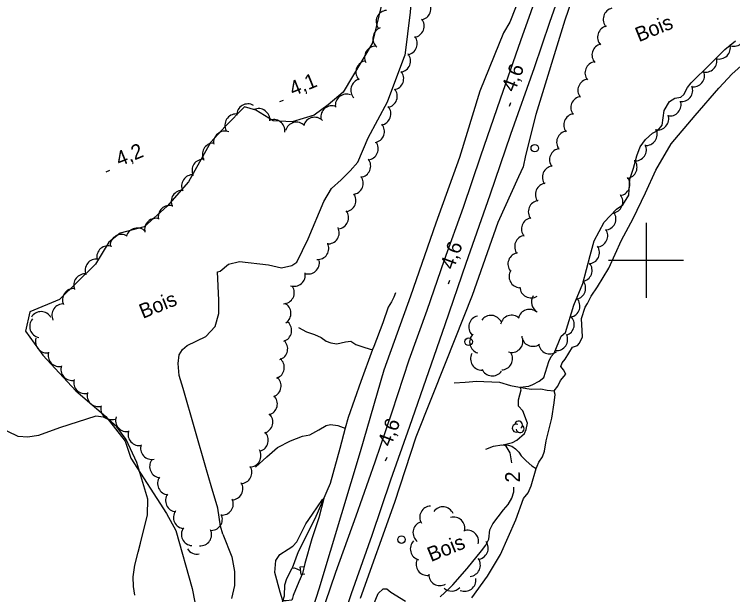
# Model space of a CAD drawing. Extents: x 362852 to 366875, y 5563573 to 5566479.
# Drawn here: x 365631.5 to 365823.1, y 5565910.8 to 5566065.6 of the extents above; entities that cross this region are included whole.
import ezdxf

# ---------------------------------------------------------------- set-up
doc = ezdxf.new("R2010")
doc.units = 0
for name, color, linetype in [('Niveau 2', 7, 'Continuous'), ('Niveau 21', 7, 'Continuous'), ('Niveau 26', 7, 'Continuous'), ('Niveau 3', 7, 'Continuous'), ('Niveau 36', 7, 'Continuous'), ('Niveau 4', 7, 'Continuous'), ('Niveau 44', 7, 'Continuous'), ('Niveau 61', 7, 'Continuous'), ('Niveau 7', 7, 'Continuous')]:
    doc.layers.add(name, color=color, linetype=linetype)

msp = doc.modelspace()

# ---------------------------------------------------------------- linework, layer by layer
at = {"layer": 'Niveau 2'}
for points in [[(365799.57, 5566163.9), (365795.19, 5566151.14), (365787.32, 5566128.69), (365777.34, 5566099.52), (365770.27, 5566080.27), (365763.68, 5566063.53), (365761.99, 5566060.65), (365755.69, 5566045.15), (365750.19, 5566027.42), (365743.92, 5566009.88), (365737.12, 5565990.43), (365730.07, 5565970.7), (365723.72, 5565948.94), (365718.74, 5565932.36), (365712.73, 5565912.24), (365706.46, 5565892.89)], [(365755.09, 5566134.76), (365752.94, 5566131.5), (365750.29, 5566127.92), (365749.26, 5566125.88), (365749.35, 5566123.54), (365750.05, 5566116.96), (365748.97, 5566112.9), (365747.92, 5566108.48), (365746.89, 5566104.31), (365744.26, 5566096.74), (365742.57, 5566090.81), (365738.15, 5566080.63), (365737.08, 5566066.22), (365735.6, 5566054.63)], [(365782.17, 5566075.23), (365778.36, 5566064.06), (365770.59, 5566038.91), (365767.87, 5566027.94), (365767.23, 5566024.93), (365765.95, 5566022.28), (365760.49, 5566010.06), (365753.61, 5565990.65), (365746.56, 5565972.9), (365738.6, 5565952.8), (365732.91, 5565935.37), (365723.72, 5565909.77)], [(365778.52, 5565980.72), (365780.74, 5565988.06), (365783.08, 5565993.77), (365785.05, 5566001.26), (365786.16, 5566005.22), (365788.81, 5566010.17), (365792.12, 5566013.66), (365793.78, 5566014.78), (365795.4, 5566017.38), (365795.63, 5566021.66), (365796.67, 5566024.58), (365797.48, 5566027.91), (365798.4, 5566030.23), (365799.82, 5566032.25), (365801.7, 5566033.89), (365803.15, 5566034.62), (365804.27, 5566036.01), (365804.84, 5566039.93), (365806.26, 5566042.39), (365807.7, 5566043.29), (365809.27, 5566043.56), (365810.05, 5566044.26), (365811.04, 5566046.1), (365812.01, 5566047.38), (365817.04, 5566052.32), (365818.24, 5566053.5), (365820.95, 5566056.26), (365823.84, 5566058.51)], [(365687.1, 5565926.94), (365686.48, 5565929.05), (365685.74, 5565933.86), (365684.01, 5565939.88), (365682.76, 5565944.1), (365676.53, 5565965.84), (365675.49, 5565969.28), (365675.16, 5565972.51), (365675.48, 5565974.76), (365676.36, 5565976.24), (365677.57, 5565977.24), (365682.56, 5565979.67), (365685.08, 5565982.33), (365686.01, 5565985.82), (365686.06, 5565989.33), (365685.68, 5565996.9), (365686.37, 5565997.13), (365688.63, 5565998.93), (365691.58, 5565999.64), (365699.28, 5565998.8), (365702.73, 5565997.97), (365705.47, 5565998.6), (365706.83, 5565999.53), (365709.88, 5566005.77), (365714.03, 5566015.71), (365716.1, 5566019.18), (365718.65, 5566021.47), (365721.05, 5566023.83), (365723.09, 5566026.16), (365725.9, 5566032.68), (365731.06, 5566042.28), (365735.6, 5566054.63)], [(365764.21, 5565946.01), (365763.7, 5565948.65), (365762.71, 5565950.43), (365761.83, 5565950.77), (365764.37, 5565951.42), (365765.55, 5565952.03), (365767.57, 5565953.8), (365767.99, 5565954.91), (365768.32, 5565956.54), (365767.13, 5565959.86), (365765.93, 5565961.12), (365766, 5565962.77), (365766.71, 5565965.43), (365766.42, 5565966.14), (365768.75, 5565966.4), (365769.82, 5565966.84), (365771.44, 5565967.75), (365772.73, 5565968.72), (365774.08, 5565973.02), (365774.64, 5565974.38), (365775.43, 5565975.2), (365777.34, 5565979.8), (365778.52, 5565980.72)], [(365663.61, 5565910.66), (365663.26, 5565913.01), (365663.19, 5565915.6), (365663.67, 5565918.67), (365664.5, 5565922.12), (365665.14, 5565924.51), (365666.98, 5565932.12), (365667.13, 5565936.3), (365664.12, 5565946.03), (365661.31, 5565952.22), (365658.81, 5565955.56), (365656.67, 5565957.42), (365655.23, 5565958.2), (365653.27, 5565958.39), (365643.58, 5565955.27), (365637.9, 5565953.31), (365635.12, 5565952.79), (365632.54, 5565952.98), (365623.99, 5565957.06)], [(365745.09, 5565910.27), (365747.51, 5565912.45), (365748.41, 5565913.45), (365752.23, 5565917.83), (365756.06, 5565922.47), (365757.24, 5565924.01), (365758.08, 5565925.61), (365758.31, 5565928.08), (365759.13, 5565929.73), (365761.97, 5565933.45), (365763.21, 5565934.84), (365764.14, 5565936.53), (365764.68, 5565938.25), (365764.69, 5565939.45)], [(365705.49, 5565909.3), (365704.03, 5565909.2), (365703.13, 5565909.17), (365702.36, 5565911.46), (365700.96, 5565916.69), (365701.27, 5565919.88), (365702.33, 5565921.56), (365704.51, 5565922.96), (365705.81, 5565923.74), (365706.88, 5565924.93), (365709.23, 5565929.71), (365711.05, 5565932.26), (365713.7, 5565936.16), (365714.01, 5565936.47), (365712.74, 5565931.33), (365710.87, 5565925.69), (365708.94, 5565919.15), (365708.35, 5565916.48), (365707.39, 5565914.27), (365705.84, 5565910.57), (365705.69, 5565909.88), (365705.49, 5565909.3)], [(365687.1, 5565926.94), (365689.46, 5565920.93), (365690.2, 5565916.99), (365690.24, 5565913.27), (365689.42, 5565909.82)], [(365726.47, 5565906.17), (365728.56, 5565911.09), (365729.87, 5565912.32), (365730.81, 5565912.32), (365731.91, 5565911.47), (365735.78, 5565909.06)]]:
    msp.add_lwpolyline(points, dxfattribs=at)
at = {"layer": 'Niveau 21'}
for points in [[(365746.2, 5566000.1), (365751.26, 5566014.14), (365755.95, 5566027.87), (365761.19, 5566043.11), (365766.57, 5566058.65), (365772.05, 5566074.23), (365777.72, 5566091.01), (365782.27, 5566104.6), (365787.75, 5566120.18), (365789.61, 5566125.13), (365794.91, 5566140.96), (365799.95, 5566155.56), (365801.33, 5566159.55)], [(365715.44, 5565893.54), (365721.45, 5565911.09), (365726.89, 5565926.69), (365731.91, 5565941.47), (365736.94, 5565955.79), (365742.06, 5565970.36), (365746.38, 5565982.92), (365752.01, 5565999.26), (365758.43, 5566017.48), (365763.89, 5566033.63), (365770.23, 5566051.45), (365774.36, 5566063.56), (365778.1, 5566074.48), (365779.92, 5566079.82), (365780.54, 5566081.62), (365786.17, 5566098.01), (365792.39, 5566115.83), (365799.86, 5566137.73), (365804.59, 5566151.52)], [(365711.77, 5565900.64), (365717.24, 5565916.85), (365722.65, 5565931.87), (365727.76, 5565946.25), (365732.25, 5565959.56), (365736.8, 5565973.45), (365741.63, 5565986.69), (365746.2, 5566000.1)]]:
    msp.add_lwpolyline(points, dxfattribs=at)
at = {"layer": 'Niveau 26'}
for p, q in [((365707.73, 5565918.22), (365708.73, 5565918.32)), ((365707.97, 5565916.2), (365707.73, 5565918.22)), ((365707.97, 5565916.2), (365708.95, 5565916.32))]:
    msp.add_line(p, q, dxfattribs=at)
at = {"layer": 'Niveau 3'}
for p, q in [((365702.29, 5566042.37), (365703.25, 5566042.76)), ((365763.54, 5566041.16), (365763.91, 5566042.13)), ((365656, 5566023.64), (365656.96, 5566024.03)), ((365747.28, 5565993.76), (365747.64, 5565994.74)), ((365730.52, 5565946.54), (365730.89, 5565947.52))]:
    msp.add_line(p, q, dxfattribs=at)
at = {"layer": 'Niveau 36'}
for centre in [(365770.3, 5566029.92), (365752.66, 5565978.29), (365734.75, 5565925.5)]:
    msp.add_circle(centre, 1, dxfattribs=at)
at = {"layer": 'Niveau 4'}
for points in [[(365775.45, 5565965.15), (365776.42, 5565966.43), (365777.18, 5565967.93), (365778.55, 5565969.62), (365777.99, 5565970.82), (365777.25, 5565971.71), (365777.6, 5565972.66), (365778.4, 5565973.62), (365780.32, 5565976.85), (365781.72, 5565977.24), (365782.27, 5565977.9), (365783.07, 5565979.6), (365782.8, 5565984.49), (365783.74, 5565987.51), (365784.34, 5565988.5), (365785.3, 5565990.4), (365787.07, 5565992.94), (365790.08, 5565997.93), (365793.4, 5566005.36), (365796.52, 5566011.15), (365799.85, 5566017.96), (365802.58, 5566024.08), (365806.69, 5566031.09), (365813.09, 5566038.66), (365819.4, 5566045.95), (365822.98, 5566049.7), (365828.37, 5566054.54)], [(365733.14, 5565991.31), (365732.73, 5565990.18), (365732.07, 5565988.91), (365731.21, 5565987.5), (365729.77, 5565983.28), (365727.35, 5565977), (365727.05, 5565976.2), (365723.88, 5565967.69), (365720.49, 5565958.03), (365719.77, 5565955.26), (365718.34, 5565949.76), (365715.72, 5565940.48), (365711.68, 5565931), (365707.2, 5565922.2), (365705.6, 5565917.84)], [(365707.25, 5565982.08), (365709.43, 5565980.89), (365711.53, 5565980.17), (365713.34, 5565979.41), (365714.67, 5565978.46), (365715.93, 5565977.98), (365717.48, 5565977.68), (365719.81, 5565978.24), (365721.28, 5565978.47), (365722.6, 5565977.55), (365724.42, 5565976.9), (365726.41, 5565976.32), (365727.05, 5565976.2)], [(365748.83, 5565967.31), (365751.76, 5565967.49), (365754.89, 5565967.77), (365756.68, 5565967.67), (365758.85, 5565967.56), (365760.89, 5565967.46), (365763.87, 5565966.6), (365768.15, 5565965.82), (365769.45, 5565965.61), (365771.94, 5565965.75), (365773.64, 5565965.37), (365775.45, 5565965.15)], [(365753.54, 5565909.93), (365757.65, 5565915.74), (365761.14, 5565921.56), (365765.29, 5565930.77), (365767.31, 5565936.48), (365768.51, 5565937.97), (365769.37, 5565939.83), (365770.71, 5565944.43), (365770.9, 5565945.08), (365771.39, 5565946.16), (365772.37, 5565947.57), (365772.87, 5565949.09), (365773.31, 5565951.83), (365774.87, 5565957.91), (365775.43, 5565962.01), (365775.71, 5565964.2), (365775.45, 5565965.15)], [(365695.78, 5565944.81), (365698.82, 5565947.6), (365701.67, 5565950.08), (365705.18, 5565951.87), (365708.35, 5565953.11), (365710.33, 5565953.46), (365712.74, 5565954.74), (365714.64, 5565955.89), (365715.83, 5565956.19), (365717.73, 5565955.97), (365719.22, 5565955.38), (365719.77, 5565955.26)], [(365757.22, 5565949.6), (365759.27, 5565950.4), (365761.5, 5565950.8), (365763.19, 5565950.67), (365764.19, 5565950.42), (365765.2, 5565949.67), (365766.08, 5565948.8), (365766.69, 5565947.83), (365768.01, 5565946.48), (365769.49, 5565945.18), (365770.71, 5565944.43)], [(365657.27, 5565770.23), (365661.32, 5565780.35), (365664.9, 5565790.75), (365668.84, 5565802.07), (365673.31, 5565815.73), (365677.75, 5565829.01), (365681.75, 5565840.14), (365686.4, 5565856.28), (365690.51, 5565868.27), (365694.75, 5565877.69), (365697.97, 5565888.81), (365700.56, 5565898.71), (365702.2, 5565906.2), (365703.56, 5565910.53), (365703.6, 5565913.4), (365704.19, 5565915.09), (365705.6, 5565917.84), (365706.18, 5565917.93), (365707.84, 5565917.21)]]:
    msp.add_lwpolyline(points, dxfattribs=at)
at = {"layer": 'Niveau 44'}
for centre, radius, start, end in [((365739.6, 5566067.14), 3, 278.7398, 38.7177), ((365791.55, 5566064.3), 3, 102.6424, 222.6204), ((365730.99, 5566063.69), 3, 95.0608, 215.0387), ((365737.79, 5566062.48), 3, 278.7398, 38.7177), ((365730.13, 5566059.18), 3, 110.1986, 230.1765), ((365790.05, 5566059.53), 3, 102.6424, 222.6204), ((365735.97, 5566057.82), 3, 278.7398, 38.7177), ((365823.37, 5566060.1), 3, 247.5518, 7.5298), ((365788.56, 5566054.76), 3, 102.6424, 222.6204), ((365819.47, 5566056.7), 3, 254.4559, 14.4339), ((365727.91, 5566054.16), 3, 88.1742, 208.1522), ((365734.16, 5566053.16), 3, 278.7398, 38.7177), ((365815.9, 5566053.2), 3, 254.4559, 14.4339), ((365725.59, 5566050.22), 3, 104.1273, 224.1052), ((365786.69, 5566049.98), 3, 97.8083, 217.7863), ((365732.34, 5566048.47), 3, 279.9975, 39.9754), ((365812.56, 5566049.25), 3, 261.275, 21.2529), ((365724.22, 5566045.41), 3, 104.1273, 224.1052), ((365784.8, 5566045.36), 3, 97.8083, 217.7863), ((365809.43, 5566045.35), 3, 261.275, 21.2529), ((365720.1, 5566041.34), 3, 68.7808, 188.7588), ((365730.63, 5566043.77), 3, 279.9975, 39.9754), ((365782.91, 5566040.73), 3, 97.8083, 217.7863), ((365806.33, 5566041.51), 3, 258.7731, 18.751), ((365693.8, 5566038.72), 3, 60.5046, 180.4826), ((365696.63, 5566037.48), 3, 353.9891, 113.967), ((365716.2, 5566038.21), 3, 68.7808, 188.7588), ((365728.92, 5566039.07), 3, 279.9975, 39.9754), ((365690.65, 5566036.04), 3, 88.2341, 208.212), ((365781.02, 5566036.1), 3, 97.8083, 217.7863), ((365803.03, 5566037.76), 3, 258.7731, 18.751), ((365700.67, 5566034.54), 3, 353.9891, 113.967), ((365706.75, 5566033.84), 3, 45.3404, 165.3184), ((365711.57, 5566035.16), 3, 45.3404, 165.3184), ((365687.64, 5566031.46), 3, 69.455, 189.433), ((365727.2, 5566034.37), 3, 279.9975, 39.9754), ((365779.13, 5566031.47), 3, 97.8083, 217.7863), ((365799.95, 5566033.62), 3, 265.085, 25.0629), ((365684.64, 5566028.27), 3, 90.4034, 210.3814), ((365725.52, 5566029.76), 3, 276.7797, 36.7577), ((365797.09, 5566029.52), 3, 265.085, 25.0629), ((365777.24, 5566026.84), 3, 97.8428, 217.8207), ((365681.89, 5566023.97), 3, 86.1019, 206.0798), ((365723.55, 5566025.16), 3, 276.7797, 36.7577), ((365775.35, 5566022.21), 3, 97.8428, 217.8207), ((365794.58, 5566024.85), 3, 277.6165, 37.5945), ((365679.1, 5566019.82), 3, 86.1019, 206.0798), ((365721.57, 5566020.57), 3, 276.7797, 36.7577), ((365792.67, 5566020.23), 3, 277.8706, 37.8486), ((365773.47, 5566017.58), 3, 97.8428, 217.8207), ((365676.31, 5566015.67), 3, 86.1019, 206.0798), ((365719.6, 5566015.97), 3, 276.7797, 36.7577), ((365790.78, 5566015.59), 3, 277.8706, 37.8486), ((365771.58, 5566012.95), 3, 97.8428, 217.8207), ((365672.87, 5566011.63), 3, 73.3777, 193.3557), ((365717.63, 5566011.38), 3, 276.7797, 36.7577), ((365788.94, 5566011.05), 3, 274.1497, 34.1276), ((365669.23, 5566008.2), 3, 73.3777, 193.3557), ((365769.74, 5566008.33), 3, 98.8991, 218.8771), ((365664.27, 5566005.61), 3, 43.8868, 163.8648), ((365715.14, 5566007.37), 3, 266.5362, 26.5142), ((365786.75, 5566006.55), 3, 274.1497, 34.1276), ((365660.03, 5566003.88), 3, 58.6318, 178.6097), ((365767.94, 5566003.67), 3, 98.8991, 218.8771), ((365656.47, 5566000.85), 3, 70.7306, 190.7085), ((365712.38, 5566003.2), 3, 266.5362, 26.5142), ((365766.14, 5565999), 3, 98.8991, 218.8771), ((365784.57, 5566002.06), 3, 274.1497, 34.1276), ((365653.38, 5565997.34), 3, 82.3539, 202.3318), ((365709.86, 5565999.36), 3, 251.1631, 11.141), ((365782.6, 5565997.32), 3, 279.1669, 39.1448), ((365650.33, 5565993.38), 3, 82.3539, 202.3318), ((365706.09, 5565996.07), 3, 251.1631, 11.141), ((365766.44, 5565995.68), 3, 147.2322, 267.2102), ((365780.87, 5565992.55), 3, 282.1727, 42.1506), ((365647.33, 5565989.48), 3, 85.4054, 205.3833), ((365703.17, 5565991.4), 3, 272.6946, 32.6726), ((365769.32, 5565992.98), 3, 182.5207, 302.4987), ((365772.38, 5565988.87), 3, 147.5473, 241.2182), ((365702.26, 5565985.85), 3, 303.4687, 63.4467), ((365779.34, 5565987.79), 3, 282.1727, 42.1506), ((365644.49, 5565985.36), 3, 85.4054, 205.3833), ((365768.86, 5565983.92), 3, 47.2973, 167.2752), ((365638.63, 5565983.31), 3, 29.1555, 149.1334), ((365755.7, 5565982.21), 3, 103.5445, 223.5224), ((365758.59, 5565982.32), 3, 24.4113, 144.3892), ((365764.14, 5565982.36), 3, 48.3955, 168.3735), ((365777.83, 5565982.87), 3, 288.0511, 48.029), ((365638.59, 5565982.38), 3, 138.9665, 258.9445), ((365702.46, 5565981.28), 3, 287.8377, 47.8156), ((365640.12, 5565978.31), 3, 162.7453, 282.7232), ((365755.92, 5565978.17), 3, 133.8793, 253.8572), ((365764.16, 5565978.43), 3, 253.2657, 13.2436), ((365769.8, 5565980.05), 3, 185.086, 305.0639), ((365776.07, 5565978.9), 3, 266.0979, 26.0758), ((365701.4, 5565976.39), 3, 287.8377, 47.8156), ((365774.32, 5565978.02), 3, 186.6215, 306.5994), ((365643.51, 5565974.63), 3, 162.7453, 282.7232), ((365756.18, 5565973.71), 3, 152.1839, 272.1618), ((365761.37, 5565973.74), 3, 272.0671, 32.045), ((365700.5, 5565971.41), 3, 290.2057, 50.1837), ((365646.9, 5565970.96), 3, 162.7453, 282.7232), ((365758.97, 5565972.17), 3, 204.1267, 324.1047), ((365650.33, 5565967.44), 3, 166.0117, 285.9896), ((365699.65, 5565966.48), 3, 290.2057, 50.1837), ((365653.92, 5565963.97), 3, 166.0117, 285.9896), ((365698.64, 5565961.7), 3, 285.9851, 45.963), ((365657.52, 5565960.49), 3, 166.0117, 285.9896), ((365661.47, 5565957.29), 3, 162.0886, 282.0665), ((365697.43, 5565956.85), 3, 285.9851, 45.963), ((365765.35, 5565955.24), 1.05, 66.2054, 291.894), ((365765.99, 5565956.07), 1.05, 304.3592, 171.8163), ((365766.38, 5565955.1), 1.05, 189.0269, 51.7112), ((365664.82, 5565953.58), 3, 162.0886, 282.0665), ((365696.22, 5565952), 3, 285.9851, 45.963), ((365668.17, 5565949.87), 3, 162.0886, 282.0665), ((365694.27, 5565947.86), 3, 271.1921, 31.17), ((365670.58, 5565945), 3, 145.1596, 265.1375), ((365691.86, 5565943.47), 3, 271.1921, 31.17), ((365672.7, 5565940.47), 3, 145.0829, 265.0608), ((365689.45, 5565939.09), 3, 271.1921, 31.17), ((365674.81, 5565935.94), 3, 145.0829, 265.0608), ((365686.89, 5565935.02), 3, 264.354, 24.3319), ((365676.93, 5565931.41), 3, 145.0829, 265.0608), ((365742.61, 5565931.43), 3, 91.9799, 211.9579), ((365745.8, 5565931.23), 3, 23.8777, 143.8557), ((365683.98, 5565930.95), 3, 264.354, 24.3319), ((365748.66, 5565928.49), 3, 345.9907, 105.9687), ((365740.82, 5565927.38), 3, 111.9965, 231.9744), ((365679.05, 5565926.88), 3, 145.0829, 265.0608), ((365681.1, 5565926.83), 3, 265.5959, 25.5739), ((365752.31, 5565925.01), 3, 347.6409, 107.6188), ((365740.1, 5565923.03), 3, 135.1371, 255.115), ((365754.88, 5565923.22), 3, 275.3298, 35.3077), ((365680.2, 5565924.61), 3, 211.9777, 281.2617), ((365741.64, 5565918.94), 3, 156.581, 276.5589), ((365752.79, 5565918.68), 3, 275.3298, 35.3077), ((365745, 5565916.21), 3, 179.0226, 299.0005), ((365751.59, 5565914.7), 3, 247.3374, 7.3153), ((365748.09, 5565914.78), 3, 228.6884, 317.0195)]:
    msp.add_arc(centre, radius, start, end, dxfattribs=at)
at = {"layer": 'Niveau 61'}
for p, q in [((365800, 5566010), (365800, 5565990)), ((365790, 5566000), (365810, 5566000))]:
    msp.add_line(p, q, dxfattribs=at)
at = {"layer": 'Niveau 7'}
msp.add_lwpolyline([(365729.3, 5566067.83), (365726.94, 5566057.82), (365719.16, 5566044.89), (365715.19, 5566041.51), (365711.47, 5566038.74), (365705.59, 5566036.94), (365700.49, 5566037.21), (365695.93, 5566040.07), (365692.84, 5566040.92), (365687.82, 5566035.79), (365683.8, 5566031.41), (365677.91, 5566020.92), (365672.21, 5566014.46), (365666.12, 5566008.97), (365659.73, 5566007.21), (365656.72, 5566004.85), (365653.13, 5565999.01), (365643.55, 5565989.58), (365635.6, 5565986.22), (365634.45, 5565981.14), (365639.1, 5565974.71), (365647.92, 5565965.17), (365655.91, 5565958.36), (365661.02, 5565951.78), (365662.55, 5565947.18), (365672.09, 5565932.48), (365674.6, 5565927.91), (365678.96, 5565912.45), (365680.35, 5565905.16)], dxfattribs=at)

# ---------------------------------------------------------------- texts
at = {"layer": 'Niveau 2'}
msp.add_text('2', height=3.93, rotation=91.0733, dxfattribs=at).set_placement((365766.36, 5565940.78))
at = {"layer": 'Niveau 3'}
for s, rotation, p in [('4,6  ', 69.0054, (365764.94, 5566044.65)), ('4,1  ', 22.09, (365705.8, 5566043.73)), ('4,2  ', 22.09, (365659.51, 5566025)), ('4,6  ', 70.0602, (365748.63, 5565997.28)), ('4,6  ', 69.1863, (365731.91, 5565950.04))]:
    msp.add_text(s, height=3.93, rotation=rotation, dxfattribs=at).set_placement(p)
at = {"layer": 'Niveau 44'}
for p in [(365798.07, 5566058.16), (365665.76, 5565984.36), (365742.62, 5565919.49)]:
    msp.add_text('Bois', height=3.93, rotation=22.09, dxfattribs=at).set_placement(p)

doc.saveas('drawing.dxf')
